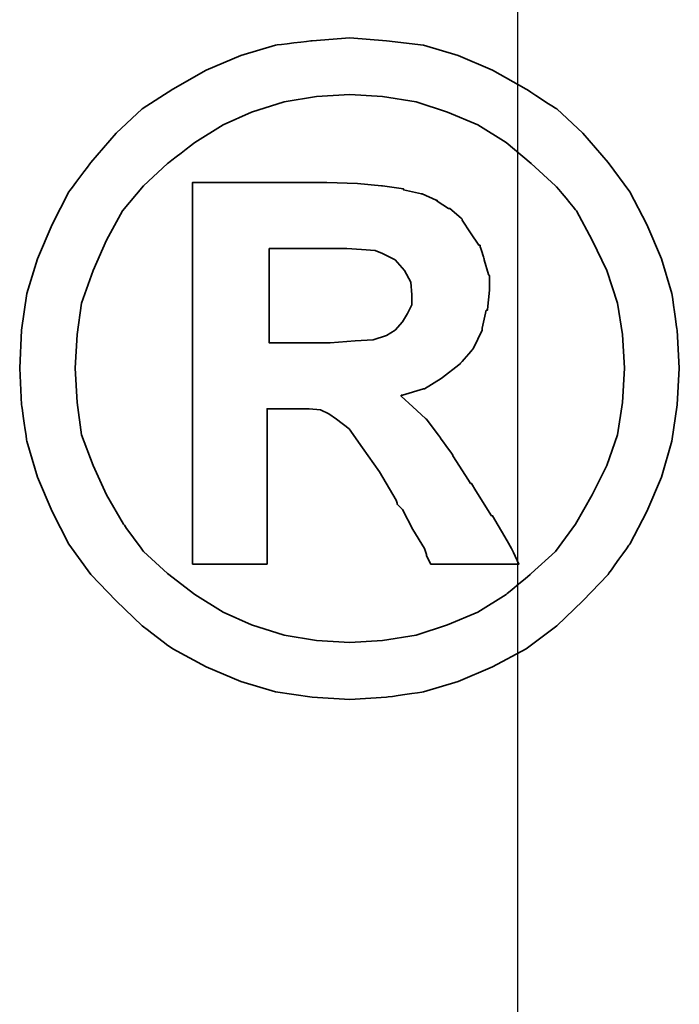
# Model space of a CAD drawing. Header units: millimetres. Extents: x -2774 to 3135, y -1571 to 860.
# Tile 519 of 625: x -607.11 to -605.43, y -533.04 to -530.53. Entities that reach past the tile are written whole.
import ezdxf

# ---------------------------------------------------------------- set-up
doc = ezdxf.new("R2010")
doc.units = ezdxf.units.MM
doc.layers.get('0').update_dxf_attribs({"linetype": 'CONTINUOUS'})
doc.layers.add('DIM', color=4, linetype='CONTINUOUS')
doc.layers.add('layer 1', color=7, linetype='CONTINUOUS')

# ---------------------------------------------------------------- blocks, each defined once
blk = doc.blocks.new('TBI MOTION logo(完整正式版)')
at = {"layer": 'layer 1', "color": 22, "lineweight": 35}
for points, knots in [([(81.20634, 4.98624), (81.20634, 4.98624), (81.18649, 5.32862), (81.18649, 5.32862), (81.18649, 5.32862), (81.18649, 5.32862), (81.13886, 5.66206), (81.13886, 5.66206), (81.13886, 5.66206), (81.13886, 5.66206), (81.04359, 5.97764), (81.04359, 5.97764), (81.04359, 5.97764), (81.04359, 5.97764), (80.91061, 6.29124), (80.91061, 6.29124), (80.91061, 6.29124), (80.91061, 6.29124), (80.75778, 6.58697), (80.75778, 6.58697), (80.75778, 6.58697), (80.75778, 6.58697), (80.5593, 6.85294), (80.5593, 6.85294), (80.5593, 6.85294), (80.5593, 6.85294), (80.33105, 7.1189), (80.33105, 7.1189), (80.33105, 7.1189), (80.33105, 7.1189), (80.09287, 7.33921), (80.09287, 7.33921), (80.09287, 7.33921), (80.09287, 7.33921), (79.815, 7.51982), (79.815, 7.51982), (79.815, 7.51982), (79.815, 7.51982), (79.51133, 7.69051), (79.51133, 7.69051), (79.51133, 7.69051), (79.51133, 7.69051), (79.19773, 7.8235), (79.19773, 7.8235), (79.19773, 7.8235), (79.19773, 7.8235), (78.88215, 7.91877), (78.88215, 7.91877), (78.88215, 7.91877), (78.88215, 7.91877), (78.54871, 7.95846), (78.54871, 7.95846), (78.54871, 7.95846), (78.54871, 7.95846), (78.21526, 7.98625), (78.21526, 7.98625), (78.21526, 7.98625), (78.21526, 7.98625), (77.87388, 7.95846), (77.87388, 7.95846), (77.87388, 7.95846), (77.87388, 7.95846), (77.54044, 7.91877), (77.54044, 7.91877), (77.54044, 7.91877), (77.54044, 7.91877), (77.22485, 7.8235), (77.22485, 7.8235), (77.22485, 7.8235), (77.22485, 7.8235), (76.91027, 7.69051), (76.91027, 7.69051), (76.91027, 7.69051), (76.91027, 7.69051), (76.6056, 7.51982), (76.6056, 7.51982), (76.6056, 7.51982), (76.6056, 7.51982), (76.32972, 7.33921), (76.32972, 7.33921), (76.32972, 7.33921), (76.32972, 7.33921), (76.09154, 7.1189), (76.09154, 7.1189), (76.09154, 7.1189), (76.09154, 7.1189), (75.86329, 6.85294), (75.86329, 6.85294), (75.86329, 6.85294), (75.86329, 6.85294), (75.66382, 6.58697), (75.66382, 6.58697), (75.66382, 6.58697), (75.66382, 6.58697), (75.51099, 6.29124), (75.51099, 6.29124), (75.51099, 6.29124), (75.51099, 6.29124), (75.37702, 5.97764), (75.37702, 5.97764), (75.37702, 5.97764), (75.37702, 5.97764), (75.28175, 5.66206), (75.28175, 5.66206), (75.28175, 5.66206), (75.28175, 5.66206), (75.23411, 5.32862), (75.23411, 5.32862), (75.23411, 5.32862), (75.23411, 5.32862), (75.21625, 4.98624), (75.21625, 4.98624), (75.21625, 4.98624), (75.21625, 4.98624), (75.23411, 4.6528), (75.23411, 4.6528), (75.23411, 4.6528), (75.23411, 4.6528), (75.28175, 4.32035), (75.28175, 4.32035), (75.28175, 4.32035), (75.28175, 4.32035), (75.37702, 3.99583), (75.37702, 3.99583), (75.37702, 3.99583), (75.37702, 3.99583), (75.51099, 3.68224), (75.51099, 3.68224), (75.51099, 3.68224), (75.51099, 3.68224), (75.66382, 3.38749), (75.66382, 3.38749), (75.66382, 3.38749), (75.66382, 3.38749), (75.86329, 3.10963), (75.86329, 3.10963), (75.86329, 3.10963), (75.86329, 3.10963), (76.09154, 2.87145), (76.09154, 2.87145), (76.09154, 2.87145), (76.09154, 2.87145), (76.32972, 2.6432), (76.32972, 2.6432), (76.32972, 2.6432), (76.32972, 2.6432), (76.6056, 2.43381), (76.6056, 2.43381), (76.6056, 2.43381), (76.6056, 2.43381), (76.91027, 2.27205), (76.91027, 2.27205), (76.91027, 2.27205), (76.91027, 2.27205), (77.22485, 2.13906), (77.22485, 2.13906), (77.22485, 2.13906), (77.22485, 2.13906), (77.54044, 2.0438), (77.54044, 2.0438), (77.54044, 2.0438), (77.54044, 2.0438), (77.87388, 1.99616), (77.87388, 1.99616), (77.87388, 1.99616), (77.87388, 1.99616), (78.21526, 1.97631), (78.21526, 1.97631), (78.21526, 1.97631), (78.21526, 1.97631), (78.54871, 1.99616), (78.54871, 1.99616), (78.54871, 1.99616), (78.54871, 1.99616), (78.88215, 2.0438), (78.88215, 2.0438), (78.88215, 2.0438), (78.88215, 2.0438), (79.19773, 2.13906), (79.19773, 2.13906), (79.19773, 2.13906), (79.19773, 2.13906), (79.51133, 2.27205), (79.51133, 2.27205), (79.51133, 2.27205), (79.51133, 2.27205), (79.815, 2.43381), (79.815, 2.43381), (79.815, 2.43381), (79.815, 2.43381), (80.09287, 2.6432), (80.09287, 2.6432), (80.09287, 2.6432), (80.09287, 2.6432), (80.33105, 2.87145), (80.33105, 2.87145), (80.33105, 2.87145), (80.33105, 2.87145), (80.5593, 3.10963), (80.5593, 3.10963), (80.5593, 3.10963), (80.5593, 3.10963), (80.75778, 3.38749), (80.75778, 3.38749), (80.75778, 3.38749), (80.75778, 3.38749), (80.91061, 3.68224), (80.91061, 3.68224), (80.91061, 3.68224), (80.91061, 3.68224), (81.04359, 3.99583), (81.04359, 3.99583), (81.04359, 3.99583), (81.04359, 3.99583), (81.13886, 4.32035), (81.13886, 4.32035), (81.13886, 4.32035), (81.13886, 4.32035), (81.18649, 4.6528), (81.18649, 4.6528), (81.18649, 4.6528), (81.18649, 4.6528), (81.20634, 4.98624), (81.20634, 4.98624)], [0, 0, 0, 0, 0.0178571, 0.0178571, 0.0178571, 0.0178572, 0.0357143, 0.0357143, 0.0357143, 0.0357143, 0.0535714, 0.0535714, 0.0535714, 0.0535714, 0.0714286, 0.0714286, 0.0714286, 0.0714286, 0.0892857, 0.0892857, 0.0892857, 0.0892857, 0.1071429, 0.1071429, 0.1071429, 0.1071429, 0.125, 0.125, 0.125, 0.125, 0.1428571, 0.1428571, 0.1428571, 0.1428572, 0.1607143, 0.1607143, 0.1607143, 0.1607143, 0.1785714, 0.1785714, 0.1785714, 0.1785714, 0.1964286, 0.1964286, 0.1964286, 0.1964286, 0.2142857, 0.2142857, 0.2142857, 0.2142857, 0.2321429, 0.2321429, 0.2321429, 0.2321429, 0.25, 0.25, 0.25, 0.25, 0.2678571, 0.2678571, 0.2678571, 0.2678572, 0.2857143, 0.2857143, 0.2857143, 0.2857143, 0.3035714, 0.3035714, 0.3035714, 0.3035714, 0.3214286, 0.3214286, 0.3214286, 0.3214286, 0.3392857, 0.3392857, 0.3392857, 0.3392857, 0.3571429, 0.3571429, 0.3571429, 0.3571429, 0.375, 0.375, 0.375, 0.375, 0.3928571, 0.3928571, 0.3928571, 0.3928572, 0.4107143, 0.4107143, 0.4107143, 0.4107143, 0.4285714, 0.4285714, 0.4285714, 0.4285714, 0.4464286, 0.4464286, 0.4464286, 0.4464286, 0.4642857, 0.4642857, 0.4642857, 0.4642857, 0.4821429, 0.4821429, 0.4821429, 0.4821429, 0.5, 0.5, 0.5, 0.5, 0.5178571, 0.5178571, 0.5178571, 0.5178572, 0.5357143, 0.5357143, 0.5357143, 0.5357143, 0.5535714, 0.5535714, 0.5535714, 0.5535714, 0.5714286, 0.5714286, 0.5714286, 0.5714286, 0.5892857, 0.5892857, 0.5892857, 0.5892857, 0.6071429, 0.6071429, 0.6071429, 0.6071429, 0.625, 0.625, 0.625, 0.625, 0.6428571, 0.6428571, 0.6428571, 0.6428572, 0.6607143, 0.6607143, 0.6607143, 0.6607143, 0.6785714, 0.6785714, 0.6785714, 0.6785714, 0.6964286, 0.6964286, 0.6964286, 0.6964286, 0.7142857, 0.7142857, 0.7142857, 0.7142857, 0.7321429, 0.7321429, 0.7321429, 0.7321429, 0.75, 0.75, 0.75, 0.75, 0.7678571, 0.7678571, 0.7678571, 0.7678572, 0.7857143, 0.7857143, 0.7857143, 0.7857143, 0.8035714, 0.8035714, 0.8035714, 0.8035714, 0.8214286, 0.8214286, 0.8214286, 0.8214286, 0.8392857, 0.8392857, 0.8392857, 0.8392857, 0.8571429, 0.8571429, 0.8571429, 0.8571429, 0.875, 0.875, 0.875, 0.875, 0.8928571, 0.8928571, 0.8928571, 0.8928572, 0.9107143, 0.9107143, 0.9107143, 0.9107143, 0.9285714, 0.9285714, 0.9285714, 0.9285714, 0.9464286, 0.9464286, 0.9464286, 0.9464286, 0.9642857, 0.9642857, 0.9642857, 0.9642857, 0.9821429, 0.9821429, 0.9821429, 0.9821429, 1, 1, 1, 1]), ([(80.71014, 4.98624), (80.71014, 4.98624), (80.69129, 5.29091), (80.69129, 5.29091), (80.69129, 5.29091), (80.69129, 5.29091), (80.64464, 5.57672), (80.64464, 5.57672), (80.64464, 5.57672), (80.64464, 5.57672), (80.54937, 5.87245), (80.54937, 5.87245), (80.54937, 5.87245), (80.54937, 5.87245), (80.41639, 6.14833), (80.41639, 6.14833), (80.41639, 6.14833), (80.41639, 6.14833), (80.27349, 6.41429), (80.27349, 6.41429), (80.27349, 6.41429), (80.27349, 6.41429), (80.08295, 6.64255), (80.08295, 6.64255), (80.08295, 6.64255), (80.08295, 6.64255), (79.86264, 6.84301), (79.86264, 6.84301), (79.86264, 6.84301), (79.86264, 6.84301), (79.63439, 7.03355), (79.63439, 7.03355), (79.63439, 7.03355), (79.63439, 7.03355), (79.37835, 7.1963), (79.37835, 7.1963), (79.37835, 7.1963), (79.37835, 7.1963), (79.10246, 7.30944), (79.10246, 7.30944), (79.10246, 7.30944), (79.10246, 7.30944), (78.81665, 7.40471), (78.81665, 7.40471), (78.81665, 7.40471), (78.81665, 7.40471), (78.511, 7.45234), (78.511, 7.45234), (78.511, 7.45234), (78.511, 7.45234), (78.21526, 7.47219), (78.21526, 7.47219), (78.21526, 7.47219), (78.21526, 7.47219), (77.9106, 7.45234), (77.9106, 7.45234), (77.9106, 7.45234), (77.9106, 7.45234), (77.61685, 7.40471), (77.61685, 7.40471), (77.61685, 7.40471), (77.61685, 7.40471), (77.32012, 7.30944), (77.32012, 7.30944), (77.32012, 7.30944), (77.32012, 7.30944), (77.06309, 7.1963), (77.06309, 7.1963), (77.06309, 7.1963), (77.06309, 7.1963), (76.80606, 7.03355), (76.80606, 7.03355), (76.80606, 7.03355), (76.80606, 7.03355), (76.55797, 6.84301), (76.55797, 6.84301), (76.55797, 6.84301), (76.55797, 6.84301), (76.34063, 6.64255), (76.34063, 6.64255), (76.34063, 6.64255), (76.34063, 6.64255), (76.1491, 6.41429), (76.1491, 6.41429), (76.1491, 6.41429), (76.1491, 6.41429), (76.0062, 6.14833), (76.0062, 6.14833), (76.0062, 6.14833), (76.0062, 6.14833), (75.88314, 5.87245), (75.88314, 5.87245), (75.88314, 5.87245), (75.88314, 5.87245), (75.77794, 5.57672), (75.77794, 5.57672), (75.77794, 5.57672), (75.77794, 5.57672), (75.73924, 5.29091), (75.73924, 5.29091), (75.73924, 5.29091), (75.73924, 5.29091), (75.72039, 4.98624), (75.72039, 4.98624), (75.72039, 4.98624), (75.72039, 4.98624), (75.73924, 4.67165), (75.73924, 4.67165), (75.73924, 4.67165), (75.73924, 4.67165), (75.77794, 4.37791), (75.77794, 4.37791), (75.77794, 4.37791), (75.77794, 4.37791), (75.88314, 4.10102), (75.88314, 4.10102), (75.88314, 4.10102), (75.88314, 4.10102), (76.0062, 3.83407), (76.0062, 3.83407), (76.0062, 3.83407), (76.0062, 3.83407), (76.15902, 3.56811), (76.15902, 3.56811), (76.15902, 3.56811), (76.15902, 3.56811), (76.34063, 3.32001), (76.34063, 3.32001), (76.34063, 3.32001), (76.34063, 3.32001), (76.55797, 3.11955), (76.55797, 3.11955), (76.55797, 3.11955), (76.55797, 3.11955), (76.80606, 2.92901), (76.80606, 2.92901), (76.80606, 2.92901), (76.80606, 2.92901), (77.06309, 2.76725), (77.06309, 2.76725), (77.06309, 2.76725), (77.06309, 2.76725), (77.32012, 2.65412), (77.32012, 2.65412), (77.32012, 2.65412), (77.32012, 2.65412), (77.61685, 2.55786), (77.61685, 2.55786), (77.61685, 2.55786), (77.61685, 2.55786), (77.9106, 2.51022), (77.9106, 2.51022), (77.9106, 2.51022), (77.9106, 2.51022), (78.21526, 2.49137), (78.21526, 2.49137), (78.21526, 2.49137), (78.21526, 2.49137), (78.511, 2.51022), (78.511, 2.51022), (78.511, 2.51022), (78.511, 2.51022), (78.81665, 2.55786), (78.81665, 2.55786), (78.81665, 2.55786), (78.81665, 2.55786), (79.10246, 2.65412), (79.10246, 2.65412), (79.10246, 2.65412), (79.10246, 2.65412), (79.37835, 2.76725), (79.37835, 2.76725), (79.37835, 2.76725), (79.37835, 2.76725), (79.63439, 2.92901), (79.63439, 2.92901), (79.63439, 2.92901), (79.63439, 2.92901), (79.86264, 3.11955), (79.86264, 3.11955), (79.86264, 3.11955), (79.86264, 3.11955), (80.08295, 3.32001), (80.08295, 3.32001), (80.08295, 3.32001), (80.08295, 3.32001), (80.26356, 3.56811), (80.26356, 3.56811), (80.26356, 3.56811), (80.26356, 3.56811), (80.41639, 3.83407), (80.41639, 3.83407), (80.41639, 3.83407), (80.41639, 3.83407), (80.54937, 4.10102), (80.54937, 4.10102), (80.54937, 4.10102), (80.54937, 4.10102), (80.64464, 4.37791), (80.64464, 4.37791), (80.64464, 4.37791), (80.64464, 4.37791), (80.69129, 4.67165), (80.69129, 4.67165), (80.69129, 4.67165), (80.69129, 4.67165), (80.71014, 4.98624), (80.71014, 4.98624)], [0, 0, 0, 0, 0.0192308, 0.0192308, 0.0192308, 0.0192308, 0.0384615, 0.0384615, 0.0384615, 0.0384615, 0.0576923, 0.0576923, 0.0576923, 0.0576923, 0.0769231, 0.0769231, 0.0769231, 0.0769231, 0.0961538, 0.0961538, 0.0961538, 0.0961539, 0.1153846, 0.1153846, 0.1153846, 0.1153846, 0.1346154, 0.1346154, 0.1346154, 0.1346154, 0.1538462, 0.1538462, 0.1538462, 0.1538462, 0.1730769, 0.1730769, 0.1730769, 0.1730769, 0.1923077, 0.1923077, 0.1923077, 0.1923077, 0.2115385, 0.2115385, 0.2115385, 0.2115385, 0.2307692, 0.2307692, 0.2307692, 0.2307692, 0.25, 0.25, 0.25, 0.25, 0.2692308, 0.2692308, 0.2692308, 0.2692308, 0.2884615, 0.2884615, 0.2884615, 0.2884615, 0.3076923, 0.3076923, 0.3076923, 0.3076923, 0.3269231, 0.3269231, 0.3269231, 0.3269231, 0.3461538, 0.3461538, 0.3461538, 0.3461539, 0.3653846, 0.3653846, 0.3653846, 0.3653846, 0.3846154, 0.3846154, 0.3846154, 0.3846154, 0.4038462, 0.4038462, 0.4038462, 0.4038462, 0.4230769, 0.4230769, 0.4230769, 0.4230769, 0.4423077, 0.4423077, 0.4423077, 0.4423077, 0.4615385, 0.4615385, 0.4615385, 0.4615385, 0.4807692, 0.4807692, 0.4807692, 0.4807692, 0.5, 0.5, 0.5, 0.5, 0.5192308, 0.5192308, 0.5192308, 0.5192308, 0.5384615, 0.5384615, 0.5384615, 0.5384615, 0.5576923, 0.5576923, 0.5576923, 0.5576923, 0.5769231, 0.5769231, 0.5769231, 0.5769231, 0.5961538, 0.5961538, 0.5961538, 0.5961539, 0.6153846, 0.6153846, 0.6153846, 0.6153846, 0.6346154, 0.6346154, 0.6346154, 0.6346154, 0.6538462, 0.6538462, 0.6538462, 0.6538462, 0.6730769, 0.6730769, 0.6730769, 0.6730769, 0.6923077, 0.6923077, 0.6923077, 0.6923077, 0.7115385, 0.7115385, 0.7115385, 0.7115385, 0.7307692, 0.7307692, 0.7307692, 0.7307692, 0.75, 0.75, 0.75, 0.75, 0.7692308, 0.7692308, 0.7692308, 0.7692308, 0.7884615, 0.7884615, 0.7884615, 0.7884615, 0.8076923, 0.8076923, 0.8076923, 0.8076923, 0.8269231, 0.8269231, 0.8269231, 0.8269231, 0.8461538, 0.8461538, 0.8461538, 0.8461539, 0.8653846, 0.8653846, 0.8653846, 0.8653846, 0.8846154, 0.8846154, 0.8846154, 0.8846154, 0.9038462, 0.9038462, 0.9038462, 0.9038462, 0.9230769, 0.9230769, 0.9230769, 0.9230769, 0.9423077, 0.9423077, 0.9423077, 0.9423077, 0.9615385, 0.9615385, 0.9615385, 0.9615385, 0.9807692, 0.9807692, 0.9807692, 0.9807692, 1, 1, 1, 1]), ([(76.78721, 3.2823), (76.78721, 3.2823), (76.78721, 3.32001), (76.78721, 3.32001), (76.78721, 3.32001), (76.78721, 3.32001), (76.78721, 3.42422), (76.78721, 3.42422), (76.78721, 3.42422), (76.78721, 3.42422), (76.78721, 3.59689), (76.78721, 3.59689), (76.78721, 3.59689), (76.78721, 3.59689), (76.78721, 3.80529), (76.78721, 3.80529), (76.78721, 3.80529), (76.78721, 3.80529), (76.78721, 4.0524), (76.78721, 4.0524), (76.78721, 4.0524), (76.78721, 4.0524), (76.78721, 4.32035), (76.78721, 4.32035), (76.78721, 4.32035), (76.78721, 4.32035), (76.78721, 4.92868), (76.78721, 4.92868), (76.78721, 4.92868), (76.78721, 4.92868), (76.78721, 5.53801), (76.78721, 5.53801), (76.78721, 5.53801), (76.78721, 5.53801), (76.78721, 5.82482), (76.78721, 5.82482), (76.78721, 5.82482), (76.78721, 5.82482), (76.78721, 6.07291), (76.78721, 6.07291), (76.78721, 6.07291), (76.78721, 6.07291), (76.78721, 6.30017), (76.78721, 6.30017), (76.78721, 6.30017), (76.78721, 6.30017), (76.78721, 6.45399), (76.78721, 6.45399), (76.78721, 6.45399), (76.78721, 6.45399), (76.78721, 6.5572), (76.78721, 6.5572), (76.78721, 6.5572), (76.78721, 6.5572), (76.78721, 6.59689), (76.78721, 6.59689), (76.78721, 6.59689), (76.78721, 6.59689), (76.78721, 6.67232), (76.78721, 6.67232), (76.78721, 6.67232), (76.78721, 6.67232), (76.8537, 6.67232), (76.8537, 6.67232), (76.8537, 6.67232), (76.8537, 6.67232), (76.87355, 6.67232), (76.87355, 6.67232), (76.87355, 6.67232), (76.87355, 6.67232), (76.91027, 6.67232), (76.91027, 6.67232), (76.91027, 6.67232), (76.91027, 6.67232), (77.04424, 6.67232), (77.04424, 6.67232), (77.04424, 6.67232), (77.04424, 6.67232), (77.22485, 6.67232), (77.22485, 6.67232), (77.22485, 6.67232), (77.22485, 6.67232), (77.43524, 6.67232), (77.43524, 6.67232), (77.43524, 6.67232), (77.43524, 6.67232), (77.65357, 6.67232), (77.65357, 6.67232), (77.65357, 6.67232), (77.65357, 6.67232), (77.82625, 6.67232), (77.82625, 6.67232), (77.82625, 6.67232), (77.82625, 6.67232), (77.94037, 6.67232), (77.94037, 6.67232), (77.94037, 6.67232), (77.94037, 6.67232), (77.97709, 6.67232), (77.97709, 6.67232), (77.97709, 6.67232), (77.97709, 6.67232), (77.99694, 6.67232), (77.99694, 6.67232), (77.99694, 6.67232), (77.99694, 6.67232), (78.00686, 6.67232), (78.00686, 6.67232), (78.00686, 6.67232), (78.00686, 6.67232), (78.28275, 6.6624), (78.28275, 6.6624), (78.28275, 6.6624), (78.28275, 6.6624), (78.50107, 6.64255), (78.50107, 6.64255), (78.50107, 6.64255), (78.50107, 6.64255), (78.511, 6.64255), (78.511, 6.64255), (78.511, 6.64255), (78.511, 6.64255), (78.70154, 6.61476), (78.70154, 6.61476), (78.70154, 6.61476), (78.70154, 6.61476), (78.70154, 6.60483), (78.70154, 6.60483), (78.70154, 6.60483), (78.70154, 6.60483), (78.86429, 6.56713), (78.86429, 6.56713), (78.86429, 6.56713), (78.86429, 6.56713), (78.87223, 6.56713), (78.87223, 6.56713), (78.87223, 6.56713), (78.87223, 6.56713), (78.99727, 6.51056), (78.99727, 6.51056), (78.99727, 6.51056), (78.99727, 6.51056), (79.00719, 6.51056), (79.00719, 6.51056), (79.00719, 6.51056), (79.00719, 6.51056), (79.00719, 6.50162), (79.00719, 6.50162), (79.00719, 6.50162), (79.00719, 6.50162), (79.1104, 6.43415), (79.1104, 6.43415), (79.1104, 6.43415), (79.1104, 6.43415), (79.12132, 6.43415), (79.12132, 6.43415), (79.12132, 6.43415), (79.12132, 6.43415), (79.22552, 6.34781), (79.22552, 6.34781), (79.22552, 6.34781), (79.22552, 6.34781), (79.23544, 6.33888), (79.23544, 6.33888), (79.23544, 6.33888), (79.23544, 6.33888), (79.23544, 6.32895), (79.23544, 6.32895), (79.23544, 6.32895), (79.23544, 6.32895), (79.31087, 6.21483), (79.31087, 6.21483), (79.31087, 6.21483), (79.31087, 6.21483), (79.38629, 6.1007), (79.38629, 6.1007), (79.38629, 6.1007), (79.38629, 6.1007), (79.3972, 6.1007), (79.3972, 6.1007), (79.3972, 6.1007), (79.3972, 6.1007), (79.3972, 6.09078), (79.3972, 6.09078), (79.3972, 6.09078), (79.3972, 6.09078), (79.43392, 5.97764), (79.43392, 5.97764), (79.43392, 5.97764), (79.43392, 5.97764), (79.43392, 5.96772), (79.43392, 5.96772), (79.43392, 5.96772), (79.43392, 5.96772), (79.47362, 5.83474), (79.47362, 5.83474), (79.47362, 5.83474), (79.47362, 5.83474), (79.48156, 5.82482), (79.48156, 5.82482), (79.48156, 5.82482), (79.48156, 5.82482), (79.48156, 5.69977), (79.48156, 5.69977), (79.48156, 5.69977), (79.48156, 5.69977), (79.48156, 5.69183), (79.48156, 5.69183), (79.48156, 5.69183), (79.48156, 5.69183), (79.4637, 5.51915), (79.4637, 5.51915), (79.4637, 5.51915), (79.4637, 5.51915), (79.4637, 5.51122), (79.4637, 5.51122), (79.4637, 5.51122), (79.4637, 5.51122), (79.45377, 5.51122), (79.45377, 5.51122), (79.45377, 5.51122), (79.45377, 5.51122), (79.41507, 5.34847), (79.41507, 5.34847), (79.41507, 5.34847), (79.41507, 5.34847), (79.41507, 5.33854), (79.41507, 5.33854), (79.41507, 5.33854), (79.41507, 5.33854), (79.41507, 5.32862), (79.41507, 5.32862), (79.41507, 5.32862), (79.41507, 5.32862), (79.33865, 5.16785), (79.33865, 5.16785), (79.33865, 5.16785), (79.33865, 5.16785), (79.33071, 5.15693), (79.33071, 5.15693), (79.33071, 5.15693), (79.33071, 5.15693), (79.2156, 5.02495), (79.2156, 5.02495), (79.2156, 5.02495), (79.2156, 5.02495), (79.20567, 5.01502), (79.20567, 5.01502), (79.20567, 5.01502), (79.20567, 5.01502), (79.05483, 4.89991), (79.05483, 4.89991), (79.05483, 4.89991), (79.05483, 4.89991), (79.04491, 4.89197), (79.04491, 4.89197), (79.04491, 4.89197), (79.04491, 4.89197), (78.89208, 4.7967), (78.89208, 4.7967), (78.89208, 4.7967), (78.89208, 4.7967), (78.88215, 4.7967), (78.88215, 4.7967), (78.88215, 4.7967), (78.88215, 4.7967), (78.69161, 4.73913), (78.69161, 4.73913), (78.69161, 4.73913), (78.69161, 4.73913), (78.68169, 4.73913), (78.68169, 4.73913), (78.68169, 4.73913), (78.68169, 4.73913), (78.68169, 4.72921), (78.68169, 4.72921), (78.68169, 4.72921), (78.68169, 4.72921), (78.78688, 4.63394), (78.78688, 4.63394), (78.78688, 4.63394), (78.78688, 4.63394), (78.902, 4.52875), (78.902, 4.52875), (78.902, 4.52875), (78.902, 4.52875), (78.91093, 4.52081), (78.91093, 4.52081), (78.91093, 4.52081), (78.91093, 4.52081), (79.02506, 4.36798), (79.02506, 4.36798), (79.02506, 4.36798), (79.02506, 4.36798), (79.1501, 4.1953), (79.1501, 4.1953), (79.1501, 4.1953), (79.1501, 4.1953), (79.1501, 4.18736), (79.1501, 4.18736), (79.1501, 4.18736), (79.1501, 4.18736), (79.29201, 3.96705), (79.29201, 3.96705), (79.29201, 3.96705), (79.29201, 3.96705), (79.31087, 3.93828), (79.31087, 3.93828), (79.31087, 3.93828), (79.31087, 3.93828), (79.32079, 3.93828), (79.32079, 3.93828), (79.32079, 3.93828), (79.32079, 3.93828), (79.3585, 3.87178), (79.3585, 3.87178), (79.3585, 3.87178), (79.3585, 3.87178), (79.50141, 3.64353), (79.50141, 3.64353), (79.50141, 3.64353), (79.50141, 3.64353), (79.51133, 3.64353), (79.51133, 3.64353), (79.51133, 3.64353), (79.51133, 3.64353), (79.64431, 3.41528), (79.64431, 3.41528), (79.64431, 3.41528), (79.64431, 3.41528), (79.68202, 3.3478), (79.68202, 3.3478), (79.68202, 3.3478), (79.68202, 3.3478), (79.70187, 3.31009), (79.70187, 3.31009), (79.70187, 3.31009), (79.70187, 3.31009), (79.7495, 3.2049), (79.7495, 3.2049), (79.7495, 3.2049), (79.7495, 3.2049), (79.64431, 3.2049), (79.64431, 3.2049), (79.64431, 3.2049), (79.64431, 3.2049), (79.62546, 3.2049), (79.62546, 3.2049), (79.62546, 3.2049), (79.62546, 3.2049), (79.53912, 3.2049), (79.53912, 3.2049), (79.53912, 3.2049), (79.53912, 3.2049), (79.31087, 3.2049), (79.31087, 3.2049), (79.31087, 3.2049), (79.31087, 3.2049), (79.08262, 3.2049), (79.08262, 3.2049), (79.08262, 3.2049), (79.08262, 3.2049), (79.00719, 3.2049), (79.00719, 3.2049), (79.00719, 3.2049), (79.00719, 3.2049), (78.98735, 3.2049), (78.98735, 3.2049), (78.98735, 3.2049), (78.98735, 3.2049), (78.94964, 3.2049), (78.94964, 3.2049), (78.94964, 3.2049), (78.94964, 3.2049), (78.92979, 3.24459), (78.92979, 3.24459), (78.92979, 3.24459), (78.92979, 3.24459), (78.91093, 3.2823), (78.91093, 3.2823), (78.91093, 3.2823), (78.91093, 3.2823), (78.91093, 3.29223), (78.91093, 3.29223), (78.91093, 3.29223), (78.91093, 3.29223), (78.89208, 3.3478), (78.89208, 3.3478), (78.89208, 3.3478), (78.89208, 3.3478), (78.78688, 3.52048), (78.78688, 3.52048), (78.78688, 3.52048), (78.78688, 3.52048), (78.69161, 3.7001), (78.69161, 3.7001), (78.69161, 3.7001), (78.69161, 3.7001), (78.6539, 3.7388), (78.6539, 3.7388), (78.6539, 3.7388), (78.6539, 3.7388), (78.64398, 3.74873), (78.64398, 3.74873), (78.64398, 3.74873), (78.64398, 3.74873), (78.64398, 3.75766), (78.64398, 3.75766), (78.64398, 3.75766), (78.64398, 3.75766), (78.63405, 3.78644), (78.63405, 3.78644), (78.63405, 3.78644), (78.63405, 3.78644), (78.48321, 4.04347), (78.48321, 4.04347), (78.48321, 4.04347), (78.48321, 4.04347), (78.33038, 4.2618), (78.33038, 4.2618), (78.33038, 4.2618), (78.33038, 4.2618), (78.20732, 4.43447), (78.20732, 4.43447), (78.20732, 4.43447), (78.20732, 4.43447), (78.09221, 4.52081), (78.09221, 4.52081), (78.09221, 4.52081), (78.09221, 4.52081), (78.02472, 4.56845), (78.02472, 4.56845), (78.02472, 4.56845), (78.02472, 4.56845), (77.9493, 4.60616), (77.9493, 4.60616), (77.9493, 4.60616), (77.9493, 4.60616), (77.8451, 4.61608), (77.8451, 4.61608), (77.8451, 4.61608), (77.8451, 4.61608), (77.71113, 4.61608), (77.71113, 4.61608), (77.71113, 4.61608), (77.71113, 4.61608), (77.69128, 4.61608), (77.69128, 4.61608), (77.69128, 4.61608), (77.69128, 4.61608), (77.67342, 4.61608), (77.67342, 4.61608), (77.67342, 4.61608), (77.67342, 4.61608), (77.5583, 4.61608), (77.5583, 4.61608), (77.5583, 4.61608), (77.5583, 4.61608), (77.46303, 4.61608), (77.46303, 4.61608), (77.46303, 4.61608), (77.46303, 4.61608), (77.46303, 4.54761), (77.46303, 4.54761), (77.46303, 4.54761), (77.46303, 4.54761), (77.46303, 4.47318), (77.46303, 4.47318), (77.46303, 4.47318), (77.46303, 4.47318), (77.46303, 4.24294), (77.46303, 4.24294), (77.46303, 4.24294), (77.46303, 4.24294), (77.46303, 3.99583), (77.46303, 3.99583), (77.46303, 3.99583), (77.46303, 3.99583), (77.46303, 3.72888), (77.46303, 3.72888), (77.46303, 3.72888), (77.46303, 3.72888), (77.46303, 3.51055), (77.46303, 3.51055), (77.46303, 3.51055), (77.46303, 3.51055), (77.46303, 3.42422), (77.46303, 3.42422), (77.46303, 3.42422), (77.46303, 3.42422), (77.46303, 3.35773), (77.46303, 3.35773), (77.46303, 3.35773), (77.46303, 3.35773), (77.46303, 3.30017), (77.46303, 3.30017), (77.46303, 3.30017), (77.46303, 3.30017), (77.46303, 3.2823), (77.46303, 3.2823), (77.46303, 3.2823), (77.46303, 3.2823), (77.46303, 3.2049), (77.46303, 3.2049), (77.46303, 3.2049), (77.46303, 3.2049), (77.39753, 3.2049), (77.39753, 3.2049), (77.39753, 3.2049), (77.39753, 3.2049), (77.37768, 3.2049), (77.37768, 3.2049), (77.37768, 3.2049), (77.37768, 3.2049), (77.32012, 3.2049), (77.32012, 3.2049), (77.32012, 3.2049), (77.32012, 3.2049), (77.12165, 3.2049), (77.12165, 3.2049), (77.12165, 3.2049), (77.12165, 3.2049), (76.94897, 3.2049), (76.94897, 3.2049), (76.94897, 3.2049), (76.94897, 3.2049), (76.8924, 3.2049), (76.8924, 3.2049), (76.8924, 3.2049), (76.8924, 3.2049), (76.8537, 3.2049), (76.8537, 3.2049), (76.8537, 3.2049), (76.8537, 3.2049), (76.78721, 3.2049), (76.78721, 3.2049), (76.78721, 3.2049), (76.78721, 3.2049), (76.78721, 3.2823), (76.78721, 3.2823)], [0, 0, 0, 0, 0.0074074, 0.0074074, 0.0074074, 0.0074074, 0.0148148, 0.0148148, 0.0148148, 0.0148148, 0.0222222, 0.0222222, 0.0222222, 0.0222222, 0.0296296, 0.0296296, 0.0296296, 0.0296296, 0.037037, 0.037037, 0.037037, 0.037037, 0.0444444, 0.0444444, 0.0444444, 0.0444445, 0.0518519, 0.0518519, 0.0518519, 0.0518519, 0.0592593, 0.0592593, 0.0592593, 0.0592593, 0.0666667, 0.0666667, 0.0666667, 0.0666667, 0.0740741, 0.0740741, 0.0740741, 0.0740741, 0.0814815, 0.0814815, 0.0814815, 0.0814815, 0.0888889, 0.0888889, 0.0888889, 0.0888889, 0.0962963, 0.0962963, 0.0962963, 0.0962963, 0.1037037, 0.1037037, 0.1037037, 0.1037037, 0.1111111, 0.1111111, 0.1111111, 0.1111111, 0.1185185, 0.1185185, 0.1185185, 0.1185185, 0.1259259, 0.1259259, 0.1259259, 0.1259259, 0.1333333, 0.1333333, 0.1333333, 0.1333333, 0.1407407, 0.1407407, 0.1407407, 0.1407408, 0.1481481, 0.1481481, 0.1481481, 0.1481482, 0.1555556, 0.1555556, 0.1555556, 0.1555556, 0.162963, 0.162963, 0.162963, 0.162963, 0.1703704, 0.1703704, 0.1703704, 0.1703704, 0.1777778, 0.1777778, 0.1777778, 0.1777778, 0.1851852, 0.1851852, 0.1851852, 0.1851852, 0.1925926, 0.1925926, 0.1925926, 0.1925926, 0.2, 0.2, 0.2, 0.2, 0.2074074, 0.2074074, 0.2074074, 0.2074074, 0.2148148, 0.2148148, 0.2148148, 0.2148148, 0.2222222, 0.2222222, 0.2222222, 0.2222222, 0.2296296, 0.2296296, 0.2296296, 0.2296296, 0.237037, 0.237037, 0.237037, 0.237037, 0.2444444, 0.2444444, 0.2444444, 0.2444445, 0.2518519, 0.2518519, 0.2518519, 0.2518519, 0.2592593, 0.2592593, 0.2592593, 0.2592593, 0.2666667, 0.2666667, 0.2666667, 0.2666667, 0.2740741, 0.2740741, 0.2740741, 0.2740741, 0.2814815, 0.2814815, 0.2814815, 0.2814815, 0.2888889, 0.2888889, 0.2888889, 0.2888889, 0.2962963, 0.2962963, 0.2962963, 0.2962963, 0.3037037, 0.3037037, 0.3037037, 0.3037037, 0.3111111, 0.3111111, 0.3111111, 0.3111111, 0.3185185, 0.3185185, 0.3185185, 0.3185185, 0.3259259, 0.3259259, 0.3259259, 0.3259259, 0.3333333, 0.3333333, 0.3333333, 0.3333333, 0.3407407, 0.3407407, 0.3407407, 0.3407408, 0.3481481, 0.3481481, 0.3481481, 0.3481482, 0.3555556, 0.3555556, 0.3555556, 0.3555556, 0.362963, 0.362963, 0.362963, 0.362963, 0.3703704, 0.3703704, 0.3703704, 0.3703704, 0.3777778, 0.3777778, 0.3777778, 0.3777778, 0.3851852, 0.3851852, 0.3851852, 0.3851852, 0.3925926, 0.3925926, 0.3925926, 0.3925926, 0.4, 0.4, 0.4, 0.4, 0.4074074, 0.4074074, 0.4074074, 0.4074074, 0.4148148, 0.4148148, 0.4148148, 0.4148148, 0.4222222, 0.4222222, 0.4222222, 0.4222222, 0.4296296, 0.4296296, 0.4296296, 0.4296296, 0.437037, 0.437037, 0.437037, 0.437037, 0.4444444, 0.4444444, 0.4444444, 0.4444445, 0.4518519, 0.4518519, 0.4518519, 0.4518519, 0.4592593, 0.4592593, 0.4592593, 0.4592593, 0.4666667, 0.4666667, 0.4666667, 0.4666667, 0.4740741, 0.4740741, 0.4740741, 0.4740741, 0.4814815, 0.4814815, 0.4814815, 0.4814815, 0.4888889, 0.4888889, 0.4888889, 0.4888889, 0.4962963, 0.4962963, 0.4962963, 0.4962963, 0.5037037, 0.5037037, 0.5037037, 0.5037037, 0.5111111, 0.5111111, 0.5111111, 0.5111111, 0.5185185, 0.5185185, 0.5185185, 0.5185185, 0.5259259, 0.5259259, 0.5259259, 0.5259259, 0.5333333, 0.5333333, 0.5333333, 0.5333333, 0.5407407, 0.5407407, 0.5407407, 0.5407408, 0.5481481, 0.5481481, 0.5481481, 0.5481482, 0.5555556, 0.5555556, 0.5555556, 0.5555556, 0.562963, 0.562963, 0.562963, 0.562963, 0.5703704, 0.5703704, 0.5703704, 0.5703704, 0.5777778, 0.5777778, 0.5777778, 0.5777778, 0.5851852, 0.5851852, 0.5851852, 0.5851852, 0.5925926, 0.5925926, 0.5925926, 0.5925926, 0.6, 0.6, 0.6, 0.6, 0.6074074, 0.6074074, 0.6074074, 0.6074074, 0.6148148, 0.6148148, 0.6148148, 0.6148148, 0.6222222, 0.6222222, 0.6222222, 0.6222222, 0.6296296, 0.6296296, 0.6296296, 0.6296296, 0.637037, 0.637037, 0.637037, 0.637037, 0.6444444, 0.6444444, 0.6444444, 0.6444445, 0.6518519, 0.6518519, 0.6518519, 0.6518519, 0.6592593, 0.6592593, 0.6592593, 0.6592593, 0.6666667, 0.6666667, 0.6666667, 0.6666667, 0.6740741, 0.6740741, 0.6740741, 0.6740741, 0.6814815, 0.6814815, 0.6814815, 0.6814815, 0.6888889, 0.6888889, 0.6888889, 0.6888889, 0.6962963, 0.6962963, 0.6962963, 0.6962963, 0.7037037, 0.7037037, 0.7037037, 0.7037037, 0.7111111, 0.7111111, 0.7111111, 0.7111111, 0.7185185, 0.7185185, 0.7185185, 0.7185185, 0.7259259, 0.7259259, 0.7259259, 0.7259259, 0.7333333, 0.7333333, 0.7333333, 0.7333333, 0.7407407, 0.7407407, 0.7407407, 0.7407408, 0.7481481, 0.7481481, 0.7481481, 0.7481482, 0.7555556, 0.7555556, 0.7555556, 0.7555556, 0.762963, 0.762963, 0.762963, 0.762963, 0.7703704, 0.7703704, 0.7703704, 0.7703704, 0.7777778, 0.7777778, 0.7777778, 0.7777778, 0.7851852, 0.7851852, 0.7851852, 0.7851852, 0.7925926, 0.7925926, 0.7925926, 0.7925926, 0.8, 0.8, 0.8, 0.8, 0.8074074, 0.8074074, 0.8074074, 0.8074074, 0.8148148, 0.8148148, 0.8148148, 0.8148148, 0.8222222, 0.8222222, 0.8222222, 0.8222222, 0.8296296, 0.8296296, 0.8296296, 0.8296296, 0.837037, 0.837037, 0.837037, 0.837037, 0.8444444, 0.8444444, 0.8444444, 0.8444445, 0.8518519, 0.8518519, 0.8518519, 0.8518519, 0.8592593, 0.8592593, 0.8592593, 0.8592593, 0.8666667, 0.8666667, 0.8666667, 0.8666667, 0.8740741, 0.8740741, 0.8740741, 0.8740741, 0.8814815, 0.8814815, 0.8814815, 0.8814815, 0.8888889, 0.8888889, 0.8888889, 0.8888889, 0.8962963, 0.8962963, 0.8962963, 0.8962963, 0.9037037, 0.9037037, 0.9037037, 0.9037037, 0.9111111, 0.9111111, 0.9111111, 0.9111111, 0.9185185, 0.9185185, 0.9185185, 0.9185185, 0.9259259, 0.9259259, 0.9259259, 0.9259259, 0.9333333, 0.9333333, 0.9333333, 0.9333333, 0.9407407, 0.9407407, 0.9407407, 0.9407408, 0.9481481, 0.9481481, 0.9481481, 0.9481482, 0.9555556, 0.9555556, 0.9555556, 0.9555556, 0.962963, 0.962963, 0.962963, 0.962963, 0.9703704, 0.9703704, 0.9703704, 0.9703704, 0.9777778, 0.9777778, 0.9777778, 0.9777778, 0.9851852, 0.9851852, 0.9851852, 0.9851852, 0.9925926, 0.9925926, 0.9925926, 0.9925926, 1, 1, 1, 1]), ([(77.48288, 6.07291), (77.48288, 6.07291), (77.48288, 5.99551), (77.48288, 5.99551), (77.48288, 5.99551), (77.48288, 5.99551), (77.48288, 5.82482), (77.48288, 5.82482), (77.48288, 5.82482), (77.48288, 5.82482), (77.48288, 5.63328), (77.48288, 5.63328), (77.48288, 5.63328), (77.48288, 5.63328), (77.48288, 5.46358), (77.48288, 5.46358), (77.48288, 5.46358), (77.48288, 5.46358), (77.48288, 5.29091), (77.48288, 5.29091), (77.48288, 5.29091), (77.48288, 5.29091), (77.48288, 5.21449), (77.48288, 5.21449), (77.48288, 5.21449), (77.48288, 5.21449), (77.50074, 5.21449), (77.50074, 5.21449), (77.50074, 5.21449), (77.50074, 5.21449), (77.71113, 5.21449), (77.71113, 5.21449), (77.71113, 5.21449), (77.71113, 5.21449), (77.94037, 5.21449), (77.94037, 5.21449), (77.94037, 5.21449), (77.94037, 5.21449), (78.01579, 5.21449), (78.01579, 5.21449), (78.01579, 5.21449), (78.01579, 5.21449), (78.03465, 5.21449), (78.03465, 5.21449), (78.03465, 5.21449), (78.03465, 5.21449), (78.2629, 5.23335), (78.2629, 5.23335), (78.2629, 5.23335), (78.2629, 5.23335), (78.42565, 5.24327), (78.42565, 5.24327), (78.42565, 5.24327), (78.42565, 5.24327), (78.54871, 5.28098), (78.54871, 5.28098), (78.54871, 5.28098), (78.54871, 5.28098), (78.62611, 5.32862), (78.62611, 5.32862), (78.62611, 5.32862), (78.62611, 5.32862), (78.69161, 5.40503), (78.69161, 5.40503), (78.69161, 5.40503), (78.69161, 5.40503), (78.73925, 5.48145), (78.73925, 5.48145), (78.73925, 5.48145), (78.73925, 5.48145), (78.77696, 5.55885), (78.77696, 5.55885), (78.77696, 5.55885), (78.77696, 5.55885), (78.77696, 5.65214), (78.77696, 5.65214), (78.77696, 5.65214), (78.77696, 5.65214), (78.76902, 5.76726), (78.76902, 5.76726), (78.76902, 5.76726), (78.76902, 5.76726), (78.71146, 5.87245), (78.71146, 5.87245), (78.71146, 5.87245), (78.71146, 5.87245), (78.62611, 5.96772), (78.62611, 5.96772), (78.62611, 5.96772), (78.62611, 5.96772), (78.511, 6.02528), (78.511, 6.02528), (78.511, 6.02528), (78.511, 6.02528), (78.44451, 6.05306), (78.44451, 6.05306), (78.44451, 6.05306), (78.44451, 6.05306), (78.32046, 6.06299), (78.32046, 6.06299), (78.32046, 6.06299), (78.32046, 6.06299), (78.18748, 6.07291), (78.18748, 6.07291), (78.18748, 6.07291), (78.18748, 6.07291), (77.99694, 6.07291), (77.99694, 6.07291), (77.99694, 6.07291), (77.99694, 6.07291), (77.97709, 6.07291), (77.97709, 6.07291), (77.97709, 6.07291), (77.97709, 6.07291), (77.90167, 6.07291), (77.90167, 6.07291), (77.90167, 6.07291), (77.90167, 6.07291), (77.69128, 6.07291), (77.69128, 6.07291), (77.69128, 6.07291), (77.69128, 6.07291), (77.50074, 6.07291), (77.50074, 6.07291), (77.50074, 6.07291), (77.50074, 6.07291), (77.48288, 6.07291), (77.48288, 6.07291)], [0, 0, 0, 0, 0.03125, 0.03125, 0.03125, 0.03125, 0.0625, 0.0625, 0.0625, 0.0625, 0.09375, 0.09375, 0.09375, 0.09375, 0.125, 0.125, 0.125, 0.125, 0.15625, 0.15625, 0.15625, 0.15625, 0.1875, 0.1875, 0.1875, 0.1875, 0.21875, 0.21875, 0.21875, 0.21875, 0.25, 0.25, 0.25, 0.25, 0.28125, 0.28125, 0.28125, 0.28125, 0.3125, 0.3125, 0.3125, 0.3125, 0.34375, 0.34375, 0.34375, 0.34375, 0.375, 0.375, 0.375, 0.375, 0.40625, 0.40625, 0.40625, 0.40625, 0.4375, 0.4375, 0.4375, 0.4375, 0.46875, 0.46875, 0.46875, 0.46875, 0.5, 0.5, 0.5, 0.5, 0.53125, 0.53125, 0.53125, 0.53125, 0.5625, 0.5625, 0.5625, 0.5625, 0.59375, 0.59375, 0.59375, 0.59375, 0.625, 0.625, 0.625, 0.625, 0.65625, 0.65625, 0.65625, 0.65625, 0.6875, 0.6875, 0.6875, 0.6875, 0.71875, 0.71875, 0.71875, 0.71875, 0.75, 0.75, 0.75, 0.75, 0.78125, 0.78125, 0.78125, 0.78125, 0.8125, 0.8125, 0.8125, 0.8125, 0.84375, 0.84375, 0.84375, 0.84375, 0.875, 0.875, 0.875, 0.875, 0.90625, 0.90625, 0.90625, 0.90625, 0.9375, 0.9375, 0.9375, 0.9375, 0.96875, 0.96875, 0.96875, 0.96875, 1, 1, 1, 1])]:
    blk.add_open_spline(points, degree=3, knots=knots, dxfattribs=at)

msp = doc.modelspace()

# ---------------------------------------------------------------- linework, layer by layer
at = {"color": 0}
msp.add_line((-605.8401, -560.3607), (-605.8401, -469.8735), dxfattribs=at)

# ---------------------------------------------------------------- block references
at = {"layer": 'DIM', "color": 7, "xscale": 0.2802190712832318, "yscale": 0.2802190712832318, "zscale": 0.2802190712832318}
msp.add_blockref('TBI MOTION logo(完整正式版)', (-628.1847, -532.8173), dxfattribs=at)

doc.saveas('drawing.dxf')
